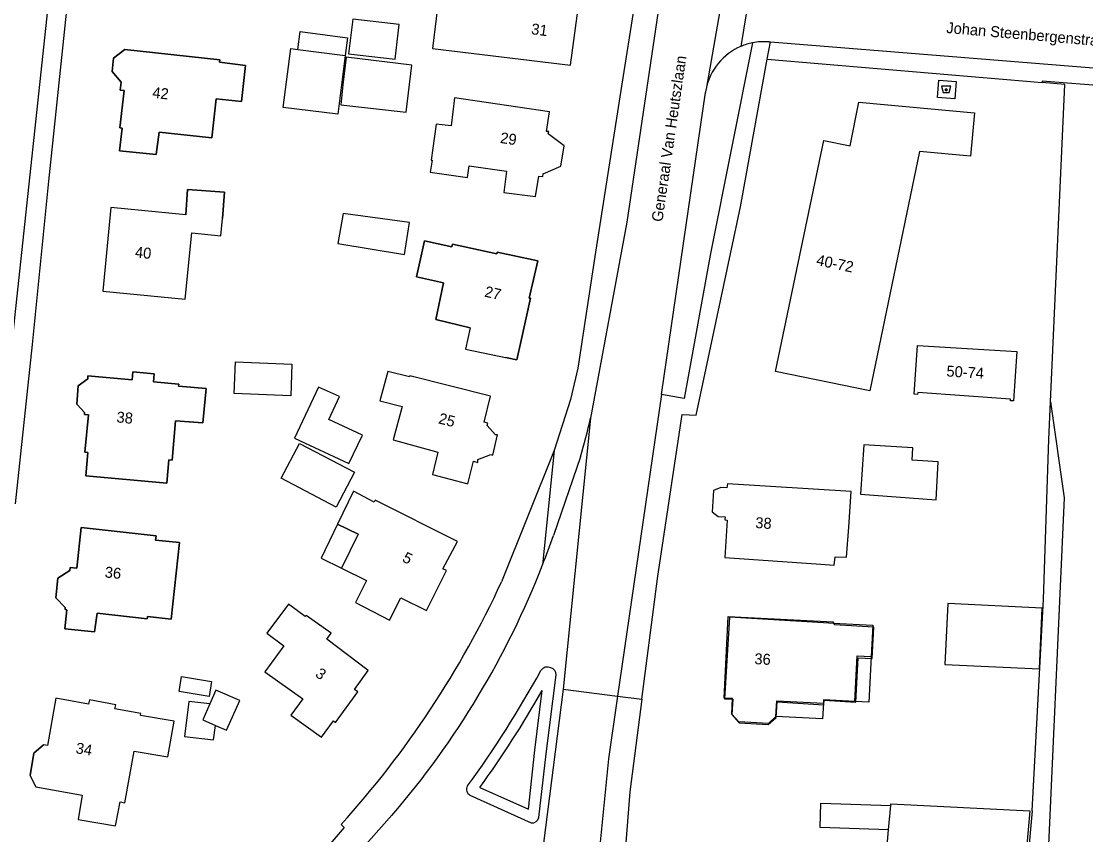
# Model space of a CAD drawing. Extents: x 194485 to 197793, y 468269 to 470822.
# Drawn here: x 194661 to 194777.6, y 470339.5 to 470428.7 of the extents above; entities that cross this region are included whole.
import ezdxf

# ---------------------------------------------------------------- set-up
doc = ezdxf.new("R2010")
doc.units = 0
for name, color, linetype in [('BGT grensvlak begroeid terreindeel LR', 7, 'Continuous'), ('BGT grensvlak gebouwinstallatie plus 1', 7, 'Continuous'), ('BGT grensvlak onbegroeid terreindeel', 7, 'Continuous'), ('BGT grensvlak overig bouwwerk uitbreiding populatie', 7, 'Continuous'), ('BGT grensvlak pand op maaiveld', 7, 'Continuous'), ('BGT grensvlak wegdeel', 7, 'Continuous'), ('BGT puntobject bak afval apart plaats', 7, 'Continuous'), ('BGT tekst huisnummerreeks', 7, 'Continuous'), ('BGT tekst openbare ruimte label weg', 7, 'Continuous'), ('GEM grensvlak beperking object', 7, 'Continuous')]:
    doc.layers.add(name, color=color, linetype=linetype)

msp = doc.modelspace()

# ---------------------------------------------------------------- linework, layer by layer
at = {"layer": 'BGT grensvlak begroeid terreindeel LR'}
msp.add_lwpolyline([(194773.77, 470386.98), (194775.27, 470376.45), (194773.25, 470331.98), (194769.73, 470303.78), (194769.2, 470301.48), (194768.29, 470301.93)], dxfattribs=at)
at = {"layer": 'BGT grensvlak gebouwinstallatie plus 1'}
for p, q in [((194691.28, 470425.6), (194691.55, 470427.56)), ((194691.55, 470427.56), (194696.73, 470426.87)), ((194696.73, 470426.87), (194696.47, 470424.91)), ((194754.13, 470359.06), (194753.87, 470354.06)), ((194748.88, 470353.96), (194748.79, 470352.23)), ((194753.87, 470354.06), (194752.33, 470354.14)), ((194748.79, 470352.23), (194743.68, 470352.49)), ((194748.52, 470340.34), (194748.61, 470343.01)), ((194748.61, 470343.01), (194756.27, 470342.75)), ((194756.02, 470340.09), (194748.52, 470340.34))]:
    msp.add_line(p, q, dxfattribs=at)
msp.add_lwpolyline([(194695.63, 470373.57), (194693.83, 470369.84), (194696.07, 470368.75)], dxfattribs=at)
at = {"layer": 'BGT grensvlak onbegroeid terreindeel'}
msp.add_line((194771.75, 470342.15), (194768.29, 470301.93), dxfattribs=at)
for points in [[(194761.54, 470422.22), (194763.44, 470422.06), (194763.28, 470420.17), (194761.38, 470420.33), (194761.54, 470422.22)], [(194773.77, 470386.98), (194775.34, 470421.74), (194772.84, 470421.96)], [(194771.75, 470342.15), (194772.99, 470365.34), (194773.58, 470382.86), (194773.77, 470386.98)]]:
    msp.add_lwpolyline(points, dxfattribs=at)
at = {"layer": 'BGT grensvlak overig bouwwerk uitbreiding populatie'}
for p, q in [((194678.27, 470355.23), (194678.53, 470356.86)), ((194678.53, 470356.86), (194681.82, 470356.33)), ((194681.82, 470356.33), (194681.55, 470354.7)), ((194681.55, 470354.7), (194678.27, 470355.23))]:
    msp.add_line(p, q, dxfattribs=at)
msp.add_lwpolyline([(194681.64, 470353.87), (194679.32, 470354.15), (194678.85, 470350.31), (194682.05, 470349.92), (194682.24, 470351.52)], dxfattribs=at)
at = {"layer": 'BGT grensvlak pand op maaiveld'}
for p, q in [((194691.28, 470425.6), (194696.47, 470424.91)), ((194696.47, 470424.91), (194695.67, 470418.5)), ((194697.88, 470372.47), (194695.63, 470373.57)), ((194697.88, 470372.47), (194696.07, 470368.75)), ((194738.01, 470354.52), (194738.46, 470363.46)), ((194738.46, 470363.46), (194749.97, 470362.87)), ((194749.97, 470362.87), (194749.96, 470362.71)), ((194749.96, 470362.71), (194754.3, 470362.49)), ((194754.3, 470362.49), (194754.13, 470359.06)), ((194752.33, 470354.14), (194752.59, 470359.14)), ((194752.59, 470359.14), (194754.13, 470359.06)), ((194738.93, 470354.47), (194738.01, 470354.52)), ((194738.84, 470352.74), (194738.93, 470354.47)), ((194743.68, 470352.49), (194743.77, 470354.22)), ((194743.77, 470354.22), (194748.88, 470353.96)), ((194748.9, 470354.31), (194748.88, 470353.96)), ((194752.33, 470354.14), (194748.9, 470354.31)), ((194739.6, 470351.9), (194738.84, 470352.74)), ((194742.85, 470351.74), (194739.6, 470351.9)), ((194743.68, 470352.49), (194742.85, 470351.74)), ((194756.02, 470340.09), (194756.27, 470342.75))]:
    msp.add_line(p, q, dxfattribs=at)
for points in [[(194721.18, 470423.88), (194722.07, 470430.62), (194713.15, 470431.73), (194713.12, 470431.57), (194706.83, 470432.31), (194706.05, 470425.68), (194721.18, 470423.88)], [(194701.96, 470424.52), (194702.37, 470428.34), (194697.32, 470428.91), (194696.84, 470425.11), (194701.96, 470424.52)], [(194672.31, 470425.57), (194671.07, 470424.65), (194670.92, 470423.19), (194671.92, 470422.02)], [(194671.92, 470422.02), (194671.82, 470421.14), (194672.24, 470421.08), (194671.78, 470416.99), (194672.01, 470416.98), (194671.72, 470414.49), (194675.76, 470414.06), (194676.07, 470416.52), (194681.85, 470415.92), (194682.33, 470420.18), (194685.09, 470419.88), (194685.55, 470423.84), (194682.71, 470424.2), (194682.74, 470424.44), (194672.31, 470425.57)], [(194695.67, 470418.5), (194689.67, 470419.24), (194690.51, 470425.71), (194691.28, 470425.6)], [(194703.17, 470418.7), (194703.78, 470423.88), (194696.58, 470424.73), (194696.23, 470421.7), (194696, 470419.53), (194703.17, 470418.7)], [(194717.34, 470409.49), (194717.68, 470411.72), (194718.13, 470411.67), (194718.18, 470411.96), (194720.09, 470412.8), (194720.47, 470415.02), (194718.73, 470416.33), (194718.78, 470416.59), (194718.54, 470416.6), (194718.86, 470418.74), (194708.44, 470420.27), (194708.07, 470417.23), (194706.45, 470417.42), (194705.88, 470413.47), (194705.99, 470413.44), (194705.8, 470412.15), (194709.86, 470411.54), (194710.06, 470412.83), (194714.14, 470412.24), (194713.86, 470409.93), (194717.34, 470409.49)], [(194753.98, 470388.19), (194743.64, 470390.29), (194748.94, 470415.6), (194751.83, 470415.04), (194752.76, 470419.82), (194765.46, 470418.66), (194765.02, 470413.88), (194759.42, 470414.42), (194753.98, 470388.19)], [(194678.99, 470407.47), (194679.19, 470410.24), (194683.25, 470409.95), (194683.04, 470407.07)], [(194678.99, 470407.47), (194670.8, 470408.27), (194669.92, 470399.12), (194678.94, 470398.22), (194679.68, 470405.5), (194682.84, 470405.18), (194683.04, 470407.07)], [(194696.25, 470407.63), (194695.66, 470404.32), (194702.96, 470403.13), (194703.53, 470406.62), (194696.25, 470407.63)], [(194710.16, 470395.09), (194706.39, 470395.98), (194707.25, 470400.03), (194704.3, 470400.67), (194705.18, 470404.63), (194708.15, 470403.96), (194708.22, 470404.26), (194713.08, 470403.19), (194713.14, 470403.39), (194717.58, 470402.42), (194716.65, 470398.35), (194716.77, 470398.32), (194715.74, 470393.7)], [(194710.16, 470395.09), (194709.67, 470392.75), (194714.05, 470391.84)], [(194715.74, 470393.7), (194715.28, 470391.58), (194714.05, 470391.84)], [(194769.73, 470387.08), (194769.37, 470387.08), (194769.39, 470387.28), (194759.24, 470388), (194759.2, 470387.77), (194758.82, 470387.82), (194759.21, 470393.16), (194770.08, 470392.48), (194769.73, 470387.08)], [(194684.44, 470391.36), (194690.64, 470391.12), (194690.51, 470387.65), (194684.31, 470387.89), (194684.44, 470391.36)], [(194668.25, 470389.48), (194668.28, 470389.82), (194673.13, 470389.38), (194673.21, 470390.26), (194675.54, 470390.05), (194675.46, 470389.17), (194678.23, 470388.91), (194678.21, 470388.7), (194681.22, 470388.45), (194680.88, 470384.69), (194677.88, 470384.91), (194677.5, 470380.58), (194677.16, 470380.61), (194676.94, 470378.06), (194668.05, 470378.88), (194668.28, 470381.42), (194667.94, 470381.46), (194668.32, 470385.55), (194667.89, 470385.59), (194667.91, 470385.8)], [(194709.92, 470378), (194710.54, 470380.47), (194710.99, 470380.34), (194711.02, 470380.67), (194712.42, 470381.2), (194712.65, 470381.14), (194713.18, 470383.36), (194712.95, 470383.37), (194712.03, 470384.37), (194712.11, 470384.65), (194711.7, 470384.76), (194712.41, 470387.58), (194703.55, 470389.83), (194703.51, 470389.73), (194701.16, 470390.31), (194700.25, 470387.09), (194702.71, 470386.46), (194701.72, 470382.82), (194706.63, 470381.45), (194706.03, 470379.01), (194709.92, 470378)], [(194667.91, 470385.8), (194667.06, 470386.71), (194667.21, 470388.72), (194668.25, 470389.48)], [(194696.88, 470380.2), (194698.36, 470383.31), (194694.69, 470385.05), (194695.83, 470387.55), (194693.56, 470388.6), (194690.92, 470382.98), (194696.88, 470380.2)], [(194695.48, 470375.44), (194689.45, 470378.6), (194691.46, 470382.42), (194697.48, 470379.25), (194695.48, 470375.44)], [(194761.25, 470376.24), (194761.47, 470380.39), (194758.62, 470380.57), (194758.67, 470381.92), (194753.3, 470382.28), (194752.94, 470376.85), (194761.25, 470376.24)], [(194751.66, 470373.23), (194751.93, 470377.15), (194738.38, 470377.98), (194738.29, 470377.54), (194737.65, 470377.58), (194736.82, 470377.27), (194736.69, 470374.92), (194737.35, 470374.41), (194738.1, 470374.37), (194738.09, 470374.05), (194738.33, 470374.01), (194738.08, 470369.92), (194748.61, 470369.19)], [(194696.07, 470368.75), (194698.8, 470367.38), (194697.59, 470364.97), (194701.33, 470363.05), (194702.58, 470365.5), (194705.37, 470364.12), (194707.56, 470368.49), (194707.19, 470368.66), (194708.77, 470371.66), (194699.76, 470376.2), (194699.63, 470375.99), (194697.38, 470377.17), (194695.63, 470373.57)], [(194666.3, 470368.48), (194666.34, 470368.83), (194667.07, 470368.76), (194667.54, 470373.2), (194675.75, 470372.29), (194675.69, 470371.83), (194678.31, 470371.55), (194677.38, 470363.17), (194674.8, 470363.44), (194674.75, 470363.2), (194669.27, 470363.82), (194669.01, 470361.77), (194665.74, 470362.11), (194665.98, 470364.18), (194665.77, 470364.21), (194665.79, 470364.43)], [(194748.61, 470369.19), (194750.06, 470369.08), (194750.16, 470369.98), (194751.42, 470369.95), (194751.66, 470373.23)], [(194665.79, 470364.43), (194664.74, 470365.51), (194664.99, 470367.67), (194666.3, 470368.48)], [(194693.86, 470350.24), (194695.18, 470352.03), (194695.41, 470351.83), (194697.84, 470355.2), (194697.49, 470355.46), (194698.99, 470357.53), (194694.46, 470360.96), (194694.94, 470361.63), (194692.19, 470363.55), (194692.09, 470363.45), (194690.24, 470364.81), (194687.87, 470361.62), (194689.73, 470360.23), (194687.65, 470357.38), (194691.82, 470354.43), (194690.52, 470352.65), (194693.86, 470350.24)], [(194762.2, 470358.21), (194772.55, 470357.72), (194772.86, 470364.38), (194762.52, 470364.87), (194762.2, 470358.21)], [(194682.24, 470351.52), (194683.47, 470350.98), (194684.91, 470354.25), (194682.31, 470355.39), (194681.64, 470353.87)], [(194662.58, 470344.8), (194667.66, 470343.86), (194667.19, 470341.22), (194671.31, 470340.5), (194671.8, 470343.14), (194672.33, 470343.05), (194673.34, 470348.71), (194677.04, 470348.08), (194677.71, 470352), (194674.05, 470352.61), (194674.07, 470352.83), (194671.24, 470353.34), (194671.34, 470353.76), (194668.45, 470354.31), (194668.33, 470353.83), (194664.76, 470354.5), (194663.86, 470349.3), (194663.39, 470349.39)], [(194681.64, 470353.87), (194680.87, 470352.13), (194682.24, 470351.52)], [(194662.58, 470344.8), (194661.94, 470346.04), (194662.33, 470348.48), (194663.39, 470349.39)], [(194756.27, 470342.75), (194756.29, 470342.93), (194771.51, 470342.15)], [(194771.51, 470342.15), (194770.98, 470336.35), (194755.78, 470337.48), (194756.02, 470340.09)]]:
    msp.add_lwpolyline(points, dxfattribs=at)
at = {"layer": 'BGT grensvlak wegdeel'}
for p, q in [((194667.69, 470465.67), (194657.32, 470369.27)), ((194738.77, 470436.97), (194736.02, 470421.24)), ((194740.96, 470432.88), (194739.85, 470425.92)), ((194742.73, 470424.53), (194743.07, 470426.41)), ((194742.9, 470426.42), (194743.07, 470426.41)), ((194743.07, 470426.41), (194782.87, 470423.23)), ((194742.73, 470424.53), (194772.84, 470421.96)), ((194772.86, 470422.11), (194772.84, 470421.96)), ((194784.34, 470421.21), (194772.86, 470422.11)), ((194731.14, 470387.79), (194735.96, 470420.88)), ((194660.33, 470375.79), (194662.2, 470393.25)), ((194731.14, 470387.79), (194726.33, 470354.74)), ((194723.36, 470385.17), (194720.35, 470355.5)), ((194719.38, 470381.64), (194713.61, 470367.25)), ((194719.38, 470381.64), (194718.1, 470369.11)), ((194722.27, 470380.95), (194719.29, 470372.33)), ((194720.35, 470355.5), (194717.08, 470329.67)), ((194720.35, 470355.5), (194726.33, 470354.74)), ((194726.33, 470354.74), (194728.98, 470354.41)), ((194710.14, 470343.88), (194716.86, 470340.84)), ((194693.79, 470332.94), (194701.59, 470341.67))]:
    msp.add_line(p, q, dxfattribs=at)
for points in [[(194730.6, 470490.33), (194732.73, 470480.29), (194733.27, 470475.72), (194733.59, 470471.06), (194733.48, 470466.8), (194729.79, 470441.89), (194728.24, 470431.08), (194726.68, 470421.1), (194723.89, 470403.39), (194721.97, 470390.67), (194721.16, 470387.22), (194719.38, 470381.64)], [(194662.2, 470393.25), (194664, 470411.15), (194665.84, 470428.88), (194668.09, 470448.51), (194670.56, 470471.16), (194671.75, 470483.05)], [(194735.6, 470461.43), (194731.58, 470435.23), (194727.33, 470406.66), (194723.36, 470385.17)], [(194741.12, 470426.32), (194736.51, 470403.23), (194733.62, 470387.34), (194731.14, 470387.79)], [(194728.98, 470354.41), (194730.75, 470367.86), (194733.4, 470385.6), (194734.95, 470385.5), (194739.79, 470408.36), (194742.73, 470424.53)], [(194717.69, 470341.44), (194718.48, 470348.4), (194719.6, 470357.07)], [(194711.24, 470344.73), (194716.57, 470342.35), (194717.25, 470348.81), (194718.05, 470355.34)], [(194726.33, 470354.74), (194725.33, 470347.86), (194723.6, 470330.7)], [(194728.98, 470354.41), (194727.65, 470344.23), (194727.07, 470336.83), (194726.4, 470330.11)], [(194696.02, 470340.66), (194696.36, 470340.34), (194689.02, 470331.74), (194679.18, 470320.91), (194665.08, 470305.18)]]:
    msp.add_lwpolyline(points, dxfattribs=at)
for centre, radius, start, end in [((194742.39, 470419.94), 6.5, 101.2531, 113.0345), ((194742.39, 470419.94), 6.5, 85.481, 101.267), ((194742.39, 470419.94), 6.5, 113.0351, 168.4674), ((194742.13, 470419.99), 6.24, 168.4624, 171.8459), ((194604.77, 470413.57), 121.95, 344.4832, 346.5336), ((194626.33, 470404.85), 98.48, 338.7267, 340.7177), ((194629.63, 470403.63), 94.97, 319.2691, 338.6862), ((194617.44, 470411.72), 105.95, 317.8775, 335.183), ((194616.39, 470413.24), 115.81, 323.8225, 331.2474), ((194718.62, 470357.06), 0.853, 63.5599, 145.948), ((194718.85, 470357.08), 0.752, 358.5863, 78.063), ((194620.29, 470410.61), 112.3, 324.0818, 330.5133), ((194710.46, 470344.51), 0.7, 147.8676, 243.0798), ((194716.95, 470341.59), 0.756, 263.2488, 348.658)]:
    msp.add_arc(centre, radius, start, end, dxfattribs=at)
at = {"layer": 'BGT puntobject bak afval apart plaats'}
msp.add_lwpolyline([(194762.67, 470420.89), (194762.84, 470421.56), (194761.84, 470421.56), (194762.02, 470420.89)], close=True, dxfattribs=at)
msp.add_circle((194762.34, 470421.16), 0.1, dxfattribs=at)
for start, end in [(0, 180), (180, 0)]:
    msp.add_arc((194762.34, 470421.16), 0.1, start, end, dxfattribs=at)
at = {"layer": 'GEM grensvlak beperking object'}
for points in [[(194670.92, 470423.19), (194671.07, 470424.65), (194672.31, 470425.57), (194682.74, 470424.44), (194682.71, 470424.2), (194685.55, 470423.84), (194685.09, 470419.88), (194682.33, 470420.18), (194681.85, 470415.92), (194676.07, 470416.52), (194675.76, 470414.06), (194671.72, 470414.49), (194672.01, 470416.98), (194671.78, 470416.99), (194672.24, 470421.08), (194671.82, 470421.14), (194671.92, 470422.02), (194670.92, 470423.19)], [(194669.92, 470399.12), (194678.94, 470398.22), (194679.68, 470405.5), (194682.84, 470405.18), (194683.04, 470407.07), (194683.25, 470409.95), (194679.19, 470410.24), (194678.99, 470407.47), (194670.8, 470408.27), (194669.92, 470399.12)], [(194704.3, 470400.67), (194707.25, 470400.03), (194706.39, 470395.98), (194710.16, 470395.09), (194709.67, 470392.75), (194715.28, 470391.58), (194715.74, 470393.7), (194716.77, 470398.32), (194716.65, 470398.35), (194717.58, 470402.42), (194713.14, 470403.39), (194713.08, 470403.19), (194708.22, 470404.26), (194708.15, 470403.96), (194705.18, 470404.63), (194704.3, 470400.67)], [(194667.06, 470386.71), (194667.91, 470385.8), (194667.89, 470385.59), (194668.32, 470385.55), (194667.94, 470381.46), (194668.28, 470381.42), (194668.05, 470378.88), (194676.94, 470378.06), (194677.16, 470380.61), (194677.5, 470380.58), (194677.88, 470384.91), (194680.88, 470384.69), (194681.22, 470388.45), (194678.21, 470388.7), (194678.23, 470388.91), (194675.46, 470389.17), (194675.54, 470390.05), (194673.21, 470390.26), (194673.13, 470389.38), (194668.28, 470389.82), (194668.25, 470389.48), (194667.21, 470388.72), (194667.06, 470386.71)], [(194695.63, 470373.57), (194697.88, 470372.47), (194696.07, 470368.75), (194698.8, 470367.38), (194697.59, 470364.97), (194701.33, 470363.05), (194702.58, 470365.5), (194705.37, 470364.12), (194707.56, 470368.49), (194707.19, 470368.66), (194708.77, 470371.66), (194699.76, 470376.2), (194699.63, 470375.99), (194697.38, 470377.17), (194695.63, 470373.57)], [(194664.74, 470365.51), (194665.79, 470364.43), (194665.77, 470364.21), (194665.98, 470364.18), (194665.74, 470362.11), (194669.01, 470361.77), (194669.27, 470363.82), (194674.75, 470363.2), (194674.8, 470363.44), (194677.38, 470363.17), (194678.31, 470371.55), (194675.69, 470371.83), (194675.75, 470372.29), (194667.54, 470373.2), (194667.07, 470368.76), (194666.34, 470368.83), (194666.3, 470368.48), (194664.99, 470367.67), (194664.74, 470365.51)], [(194738.04, 470354.44), (194738.96, 470354.38), (194738.86, 470352.71), (194739.65, 470351.81), (194742.81, 470351.61), (194743.7, 470352.4), (194743.8, 470354.09), (194748.92, 470353.78), (194748.95, 470354.28), (194752.42, 470354.07), (194752.71, 470358.93), (194754.21, 470358.84), (194754.42, 470362.27), (194750.08, 470362.54), (194750.09, 470362.68), (194738.59, 470363.38), (194738.04, 470354.44)], [(194661.94, 470346.04), (194662.58, 470344.8), (194667.66, 470343.86), (194667.19, 470341.22), (194671.31, 470340.5), (194671.8, 470343.14), (194672.33, 470343.05), (194673.34, 470348.71), (194677.04, 470348.08), (194677.71, 470352), (194674.05, 470352.61), (194674.07, 470352.83), (194671.24, 470353.34), (194671.34, 470353.76), (194668.45, 470354.31), (194668.33, 470353.83), (194664.76, 470354.5), (194663.86, 470349.3), (194663.39, 470349.39), (194662.33, 470348.48), (194661.94, 470346.04)]]:
    msp.add_lwpolyline(points, dxfattribs=at)

# ---------------------------------------------------------------- texts
at = {"layer": 'BGT tekst huisnummerreeks'}
for s, rotation, p in [('31', 352.6, (194716.81, 470427.27)), ('42', 353.5, (194675.29, 470420.3)), ('29', 351.5, (194713.4, 470415.35)), ('40', 354.5, (194673.39, 470402.8)), ('40-72', 348.2, (194748.03, 470401.97)), ('27', 347.1, (194711.67, 470398.52)), ('50-74', 356.4, (194762.34, 470389.76)), ('38', 354.7, (194671.37, 470384.73)), ('25', 345.8, (194706.61, 470384.63)), ('38', 356.4, (194741.39, 470373.15)), ('5', 332.3, (194702.64, 470369.53)), ('36', 353.9, (194670.08, 470367.74)), ('36', 357.1, (194741.3, 470358.23)), ('3', 324, (194693.1, 470356.95)), ('34', 350.2, (194666.87, 470348.48))]:
    msp.add_text(s, height=1.2, rotation=rotation, dxfattribs=at).set_placement(p)
at = {"layer": 'BGT tekst openbare ruimte label weg'}
for s, rotation, p in [('Johan Steenbergenstraat', 355.1, (194762.32, 470427.4)), ('Generaal Van Heutszlaan', 81.7, (194731.23, 470406.64))]:
    msp.add_text(s, height=1.2, rotation=rotation, dxfattribs=at).set_placement(p)

doc.saveas('drawing.dxf')
